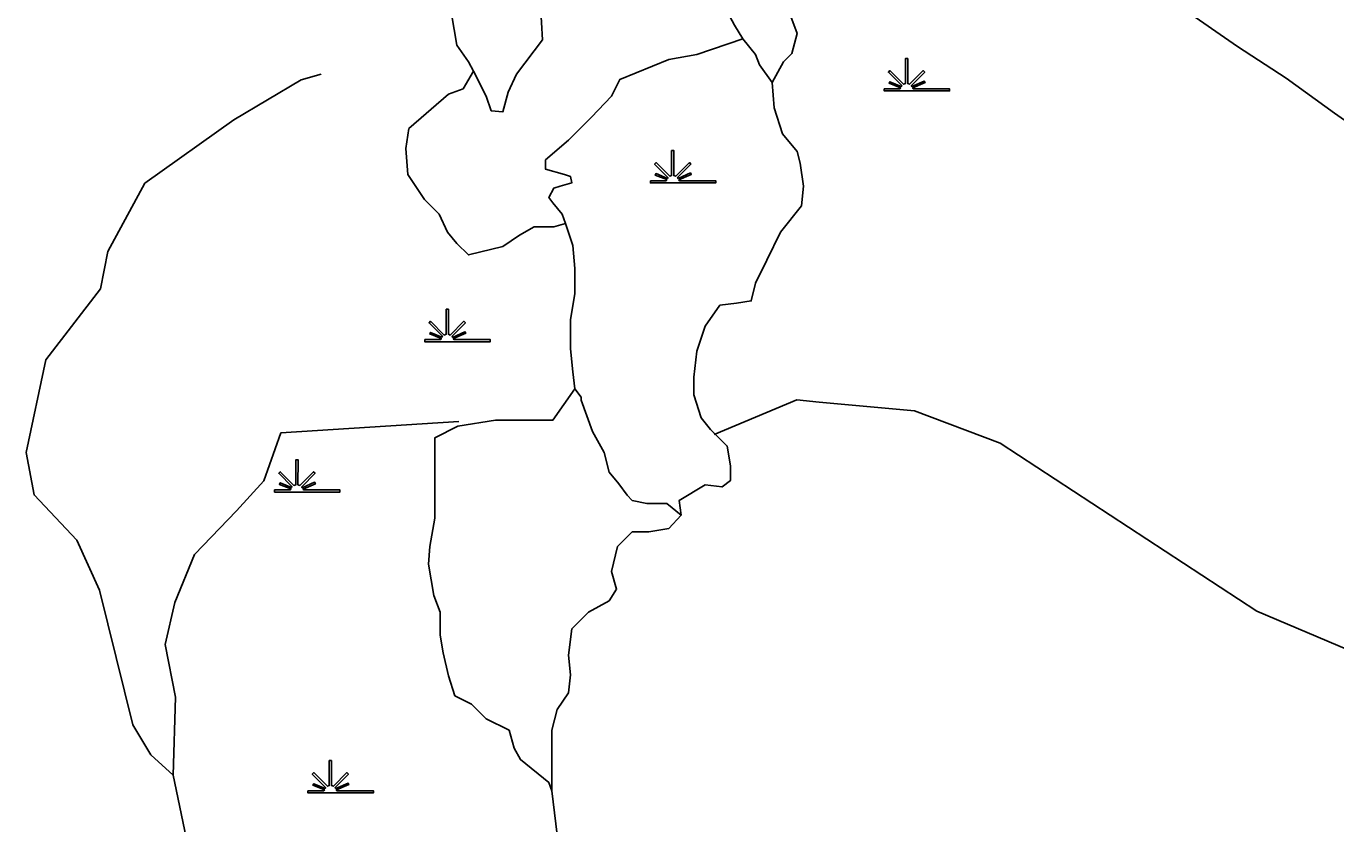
# Model space of a CAD drawing. Extents: x 2093524 to 2270757, y 289120 to 570408.
# Drawn here: x 2186454 to 2190808, y 469356 to 472007 of the extents above; entities that cross this region are included whole.
import ezdxf

# ---------------------------------------------------------------- set-up
doc = ezdxf.new("R2010")
doc.units = 0
for name, color, linetype in [('Exist Hydrographic Creek Single Shore', 7, 'Continuous'), ('Exist Hydrographic Misc Water Feature', 7, 'Continuous'), ('Exist Hydrographic Swamp CELL', 7, 'Continuous'), ('Exist Road Primary US Attributed', 7, 'Continuous')]:
    doc.layers.add(name, color=color, linetype=linetype)

msp = doc.modelspace()

# ---------------------------------------------------------------- linework, layer by layer
at = {"layer": 'Exist Hydrographic Creek Single Shore'}
for points in [[(2188493.3, 472544.7), (2188448.2, 472600.2), (2188416.9, 472638.4), (2188361.4, 472655.7), (2188219.1, 472648.8), (2188160.1, 472621), (2188083.7, 472562), (2188028.2, 472523.8), (2187865, 472430.1), (2187816.4, 472332.9), (2187802.6, 472239.2), (2187809.5, 472194.1), (2187865, 472162.8), (2187892.8, 472135.1), (2187896.3, 472079.5), (2187868.5, 472048.3), (2187885.9, 471944.2), (2187924.1, 471888.6), (2187941.4, 471857.4)], [(2187941.4, 471857.4), (2187983.1, 471774.1), (2188000.4, 471725.5), (2188038.6, 471722), (2188056, 471788), (2188083.7, 471847), (2188170.5, 471961.5), (2188163.6, 472076.1), (2188285, 472190.6), (2188351, 472239.2), (2188448.2, 472332.9), (2188486.4, 472391.9), (2188493.3, 472544.7)], [(2188777.9, 472277.4), (2188781.4, 472155.9), (2188771, 472079.5), (2188809.2, 472010.1), (2188836.9, 471965)], [(2188993.1, 472048.3), (2189017.4, 471982.3), (2189000.1, 471916.4), (2188972.3, 471888.6), (2188934.1, 471819.2)], [(2188836.9, 471965), (2188684.2, 471912.9), (2188590.5, 471895.6), (2188427.4, 471829.6), (2188399.6, 471774.1), (2188333.6, 471704.7), (2188257.3, 471628.3), (2188180.9, 471562.3), (2188180.9, 471531.1), (2188243.4, 471513.7), (2188264.2, 471506.8), (2188267.7, 471486), (2188229.5, 471475.6), (2188208.7, 471468.6), (2188191.3, 471437.4), (2188205.2, 471420), (2188236.4, 471381.8), (2188246.9, 471350.6)], [(2188836.9, 471965), (2188878.6, 471912.9), (2188892.5, 471878.2), (2188934.1, 471819.2)], [(2187941.4, 471857.4), (2187906.7, 471798.4), (2187858.1, 471781), (2187726.2, 471666.5), (2187715.8, 471600.5), (2187722.7, 471513.7), (2187778.3, 471430.4), (2187826.9, 471381.8), (2187854.6, 471322.8), (2187885.9, 471284.7), (2187924.1, 471246.5), (2188038.6, 471274.2), (2188094.1, 471312.4), (2188142.7, 471340.2), (2188208.7, 471340.2), (2188246.9, 471350.6)], [(2188934.1, 471819.2), (2188941.1, 471735.9), (2188968.8, 471649.1), (2189017.4, 471590.1), (2189027.9, 471551.9), (2189038.3, 471475.6), (2189031.3, 471409.6), (2188961.9, 471322.8), (2188916.8, 471229.1), (2188878.6, 471152.8), (2188864.7, 471093.7), (2188816.1, 471086.8), (2188760.6, 471079.9), (2188712, 471010.4), (2188684.2, 470927.1), (2188673.8, 470840.4), (2188673.8, 470781.3), (2188698.1, 470705), (2188729.3, 470666.8), (2188784.9, 470611.3), (2188795.3, 470545.3), (2188795.3, 470496.7), (2188767.5, 470475.9), (2188767.5, 470475.9), (2188712, 470482.8), (2188625.2, 470430.8), (2188632.2, 470382.2)], [(2188246.9, 471350.6), (2188271.2, 471277.7), (2188278.1, 471201.4), (2188278.1, 471118), (2188264.2, 471031.3), (2188264.2, 470934.1), (2188271.2, 470857.7), (2188278.1, 470802.2), (2188298.9, 470774.4), (2188298.9, 470764)], [(2188741.9, 470649.8), (2189016.1, 470765.7), (2189090.9, 470757.7), (2189407.9, 470728.4), (2189691.9, 470621), (2190546, 470062.7), (2191456, 469677.1), (2191841.1, 469420.1), (2192067.1, 469363.1), (2192283, 469381.7), (2192449.1, 469450.5), (2193195, 469980.1), (2193411.2, 470080.8), (2194383.1, 470438.5), (2195514.2, 470780), (2195754.1, 470880.1), (2196096.1, 470925.7)], [(2188278.1, 470802.2), (2188205.2, 470698), (2188101.1, 470698), (2188014.3, 470698), (2187889.3, 470677.2), (2187813, 470639), (2187813, 470573.1), (2187813, 470420.4), (2187813, 470371.8), (2187795.6, 470278), (2187792.1, 470219), (2187809.5, 470114.9), (2187830.3, 470059.4), (2187830.3, 469983), (2187840.7, 469924), (2187858.1, 469847.6), (2187878.9, 469781.7), (2187934.5, 469753.9), (2187983.1, 469705.3), (2188059.4, 469667.1), (2188076.8, 469608.1), (2188097.6, 469569.9), (2188191.3, 469493.6), (2188201.7, 469465.8)], [(2188298.9, 470764), (2188337.1, 470659.9), (2188375.3, 470590.4), (2188392.6, 470524.5), (2188423.9, 470486.3), (2188451.7, 470448.1), (2188469, 470430.8), (2188517.6, 470420.4), (2188583.6, 470420.4), (2188632.2, 470382.2)], [(2188632.2, 470382.2), (2188590.5, 470337.1), (2188524.5, 470326.6), (2188469, 470326.6), (2188420.4, 470278), (2188399.6, 470194.7), (2188416.9, 470135.7), (2188392.6, 470097.5), (2188323.2, 470059.4), (2188267.7, 470003.8), (2188257.3, 469917), (2188264.2, 469851.1), (2188257.3, 469792.1), (2188219.1, 469736.6), (2188201.7, 469667.1), (2188201.7, 469611.6), (2188201.7, 469465.8)], [(2188201.7, 469465.8), (2188219.1, 469320), (2188191.3, 469243.7), (2188153.1, 469198.5), (2188142.7, 469139.5), (2188142.7, 469090.9), (2188160.1, 469035.4)]]:
    msp.add_lwpolyline(points, dxfattribs=at)
at = {"layer": 'Exist Hydrographic Misc Water Feature'}
for p, q in [((2187301, 470655.8), (2187892, 470693.1)), ((2187011.9, 469185.6), (2186943, 469518.2))]:
    msp.add_line(p, q, dxfattribs=at)
for points in [[(2187144, 471695.5), (2187367.9, 471828.7), (2187434.9, 471847.1)], [(2186943, 469518.2), (2186868, 469585.3), (2186808.9, 469684.9), (2186698, 470133.2), (2186621.9, 470298.7), (2186480, 470449.2), (2186454, 470590.7), (2186519, 470897.8), (2186701, 471133.6), (2186725, 471257.8), (2186848.9, 471484.9), (2187144, 471695.5)], [(2187153, 470396.4), (2187244, 470496.2), (2187301, 470655.8)], [(2186943, 469518.2), (2186950, 469777.2), (2186915.9, 469951.7), (2186947.9, 470092.1), (2187014, 470251.5), (2187153, 470396.4)]]:
    msp.add_lwpolyline(points, dxfattribs=at)
at = {"layer": 'Exist Hydrographic Swamp CELL'}
for points in [[(2189306.7, 471798.5), (2189359.3, 471798.6), (2189361.3, 471802.2), (2189323.1, 471817.1), (2189326, 471822.2), (2189363.7, 471806.5), (2189365.3, 471809.4), (2189320.9, 471853.9), (2189326, 471859.1), (2189371.3, 471813.6), (2189377.6, 471816), (2189377.6, 471899), (2189384.9, 471899), (2189384.9, 471816), (2189391.2, 471813.6), (2189436.5, 471859.1), (2189441.6, 471853.9), (2189397.2, 471809.4), (2189399.2, 471805.8), (2189440.1, 471824.4), (2189442.5, 471819.4), (2189401.6, 471801.5), (2189403.2, 471798.6), (2189524.2, 471798.5), (2189524.2, 471791.4), (2189306.7, 471791.4)], [(2188529.2, 471493.1), (2188581.8, 471493.2), (2188583.8, 471496.8), (2188545.6, 471511.6), (2188548.5, 471516.8), (2188586.2, 471501.1), (2188587.8, 471503.9), (2188543.4, 471548.5), (2188548.5, 471553.6), (2188593.8, 471508.1), (2188600.1, 471510.5), (2188600.1, 471593.6), (2188607.4, 471593.6), (2188607.3, 471510.5), (2188613.7, 471508.1), (2188659, 471553.6), (2188664.1, 471548.5), (2188619.7, 471503.9), (2188621.7, 471500.3), (2188662.6, 471518.9), (2188665, 471513.9), (2188624, 471496.1), (2188625.7, 471493.2), (2188746.7, 471493.1), (2188746.7, 471486), (2188529.2, 471486)], [(2187779.4, 470965.5), (2187832.1, 470965.6), (2187834.1, 470969.2), (2187795.8, 470984), (2187798.7, 470989.2), (2187836.4, 470973.4), (2187838, 470976.3), (2187793.6, 471020.9), (2187798.7, 471026), (2187844, 470980.5), (2187850.4, 470982.9), (2187850.4, 471066), (2187857.6, 471066), (2187857.6, 470982.9), (2187863.9, 470980.5), (2187909.2, 471026), (2187914.4, 471020.9), (2187869.9, 470976.3), (2187871.9, 470972.7), (2187912.8, 470991.3), (2187915.3, 470986.3), (2187874.3, 470968.5), (2187875.9, 470965.6), (2187996.9, 470965.5), (2187996.9, 470958.4), (2187779.4, 470958.4)], [(2187279.6, 470465.6), (2187332.2, 470465.7), (2187334.2, 470469.3), (2187296, 470484.2), (2187298.9, 470489.4), (2187336.6, 470473.6), (2187338.2, 470476.5), (2187293.8, 470521), (2187298.9, 470526.2), (2187344.2, 470480.7), (2187350.5, 470483.1), (2187350.5, 470566.1), (2187357.8, 470566.1), (2187357.7, 470483.1), (2187364.1, 470480.7), (2187409.4, 470526.2), (2187414.5, 470521), (2187370.1, 470476.5), (2187372.1, 470472.9), (2187413, 470491.5), (2187415.4, 470486.5), (2187374.5, 470468.6), (2187376.1, 470465.7), (2187497.1, 470465.6), (2187497.1, 470458.5), (2187279.6, 470458.5)], [(2187390.7, 469466), (2187443.3, 469466), (2187445.3, 469469.7), (2187407.1, 469484.5), (2187410, 469489.7), (2187447.7, 469473.9), (2187449.3, 469476.8), (2187404.9, 469521.4), (2187410, 469526.5), (2187455.3, 469481), (2187461.6, 469483.4), (2187461.6, 469566.5), (2187468.9, 469566.5), (2187468.8, 469483.4), (2187475.2, 469481), (2187520.5, 469526.5), (2187525.6, 469521.4), (2187481.2, 469476.8), (2187483.2, 469473.2), (2187524.1, 469491.8), (2187526.5, 469486.8), (2187485.5, 469469), (2187487.1, 469466), (2187608.2, 469466), (2187608.2, 469458.9), (2187390.7, 469458.9)]]:
    msp.add_lwpolyline(points, close=True, dxfattribs=at)
at = {"layer": 'Exist Road Primary US Attributed'}
msp.add_lwpolyline([(2191576.6, 470934.5), (2191407.6, 471163.9), (2191281.3, 471330.6), (2191181.1, 471426.3), (2191082.4, 471514.5), (2190959.1, 471608.7), (2190803.6, 471718.2), (2190642.8, 471833.7), (2190481.4, 471938.7), (2190113, 472195.4), (2189878.6, 472343), (2189573.5, 472538.9)], dxfattribs=at)

doc.saveas('drawing.dxf')
